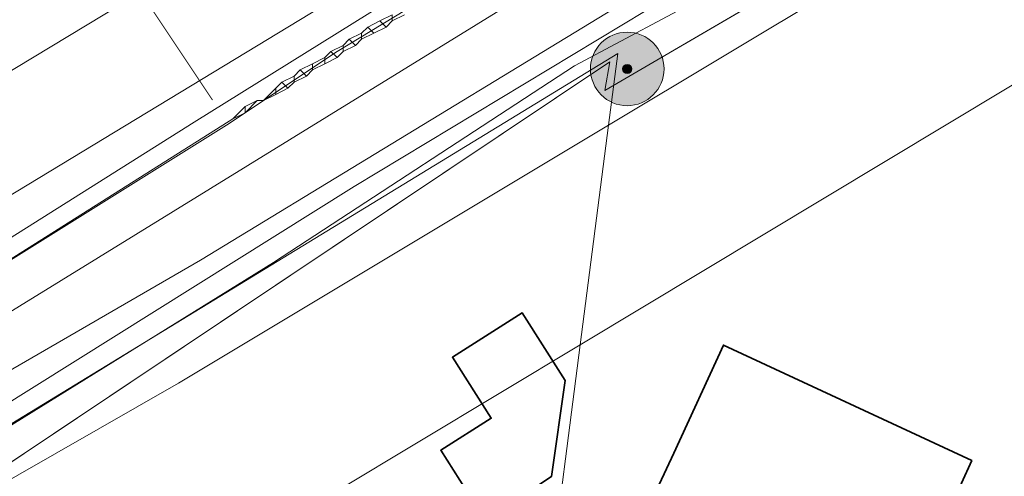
# Model space of a CAD drawing. Header units: metres. Extents: x 163628 to 167855, y 402678 to 405435.
# Tile 348 of 656: x 167369 to 167423, y 404810 to 404835. Entities that reach past the tile are written whole.
import ezdxf

# ---------------------------------------------------------------- set-up
doc = ezdxf.new("R2010")
doc.units = ezdxf.units.M
doc.linetypes.add('X-CA190022.004-UO-TXT_Tekst 1op200$0$AL-TEKENBLADGRENS', pattern=[11.5, 2.5, -1.5, 1, -1.5, 1, -1.5, 2.5])
doc.layers.get('0').update_dxf_attribs({"lineweight": 25})
for name, color, linetype, lineweight in [('X-CA190022.004-UO-BGT_Ondergrond$0$GE_201_SHDHek_Lijn_GEM', 253, 'X-CA190022.004-UO-BGT_Ondergrond$0$Hekwerk', 9), ('X-CA190022.004-UO-BGT_Ondergrond$0$GE_203_VGOHaag_Lijn_GEM', 253, 'X-CA190022.004-UO-BGT_Ondergrond$0$Heg', 9), ('X-CA190022.004-UO-BGT_Ondergrond$0$GE_317_WGDVoetpad_Vlak_GEM', 253, 'Continuous', 9), ('X-CA190022.004-UO-BGT_Ondergrond$0$GE_401_OTDErf_Vlak_GEM', 253, 'Continuous', 9), ('X-CA190022.004-UO-BGT_Ondergrond$0$GE_478_BTDGroenvoorziening_bosplantsoen_GEM', 253, 'Continuous', 9), ('X-CA190022.004-UO-BGT_Ondergrond$0$GE_504_WTDWaterloop_sloot_Vlak_GEM', 253, 'Continuous', 9), ('X-CA190022.004-UO-BGT_Ondergrond$0$GE_523_WTDGreppel_drogesloot_Vlak_GEM', 253, 'Continuous', 9), ('X-CA190022.004-UO-BGT_Ondergrond$0$GE_541_OWTOever_slootkant_Vlak_GEM', 253, 'Continuous', 9), ('X-CA190022.004-UO-BGT_Ondergrond$0$GE_601_PNDgrondvlakpand_Vlak_MV_GEM', 34, 'Continuous', 35), ('X-CA190022.004-UO-DWM_Beplanting$0$B-WE-GR-BOOM-S AFKOMSTIG UIT BGT', 252, 'Continuous', 0), ('X-CA190022.004-UO-KAD_Percelen$0$B-WE-KG-GRENS_PERCEEL-GV', 150, 'Continuous', 9), ('X-CA190022.004-UO-TXT_Tekst 1op200$0$X-XX-AL-TEKENBLADGRENS-G', 7, 'X-CA190022.004-UO-TXT_Tekst 1op200$0$AL-TEKENBLADGRENS', 35)]:
    doc.layers.add(name, color=color, linetype=linetype, lineweight=lineweight)
doc.layers.add('X-CA190022.004-UO-DWM_Beplanting$0$B-WE-GR-BOOM-S AFKOMSTIG UIT BOMENBESTAND GEMEENTE', color=252, linetype='Continuous')
doc.layers.add('X-CA190022.004-UO-DWM_Beplanting$0$N-GV-GR-GRAS-A-200', color=7, linetype='Continuous')
doc.layers.add('X-CA190022.004-UO-KLIC$0$B-OI-KL-DATA_KPN_0000546663_VECT_19O042617-G', color=42, linetype='X-CA190022.004-UO-KLIC$0$1-200 TELEFONIE-KPN', lineweight=0, transparency=0.25)
doc.layers.add('X-CA190022.004-UO-KLIC$0$B-OI-KL-DATA_ZIGGO BV_0000546674_VECT_19O042617-G', color=42, linetype='X-CA190022.004-UO-KLIC$0$1-200 ZIGGO', lineweight=0, transparency=0.25)
doc.styles.add('X-CA190022.004-UO-KLIC$0$NLCS-ISO', font='NLCS-ISO.ttf')
doc.linetypes.add('X-CA190022.004-UO-BGT_Ondergrond$0$Heg', pattern='A,5,-1.5,[2,dgnlstyle-meierijstad.shx,S=0.007937,R=45,X=0,Y=0],-1.5', length=8)
doc.linetypes.add('X-CA190022.004-UO-BGT_Ondergrond$0$Hekwerk', pattern='A,5,-1.5,[2,dgnlstyle-Veghel.shx,S=0.007937,R=0,X=0,Y=0],-1.5', length=8)
doc.linetypes.add('X-CA190022.004-UO-KLIC$0$1-200 TELEFONIE-KPN', pattern='A,1.5,-0.6,["KPN",X-CA190022.004-UO-KLIC$0$NLCS-ISO,S=0.24,R=0,X=-0.5,Y=-0.12],-0.3', length=2.4)
doc.linetypes.add('X-CA190022.004-UO-KLIC$0$1-200 ZIGGO', pattern='A,1.5,-0.6,["ZIGGO",X-CA190022.004-UO-KLIC$0$NLCS-ISO,S=0.24,R=0,X=-0.5,Y=-0.12],-0.5', length=2.6)

# ---------------------------------------------------------------- blocks, each defined once
blk = doc.blocks.new('X-CA190022.004-UO-DWM_Beplanting$0$SGR-BOOM_01-SO')
at = {"linetype": 'ByBlock', "lineweight": 18}
h = blk.add_hatch(color=0, dxfattribs=at)
h.dxf.hatch_style = 1
edge = h.paths.add_edge_path()
edge.add_arc((0, 0), 0.25, 0, 360)
at = {"color": 0, "linetype": 'ByBlock', "lineweight": 18}
for radius in [2, 0.25]:
    blk.add_circle((0, 0), radius, dxfattribs=at)
blk = doc.blocks.new('X-CA190022.004-UO-DWM_Beplanting$0$IMGEOBoom')
at = {"transparency": 33554457}
h = blk.add_hatch(color=256, dxfattribs=at)
h.dxf.hatch_style = 1
edge = h.paths.add_edge_path()
edge.add_arc((0, 0), 100, 0, 360)
edge = h.paths.add_edge_path(flags=17)
edge.add_arc((0, 0), 12.5, 0, 360)
h = blk.add_hatch()
h.set_pattern_fill('ANGLE', color=256)
h.set_pattern_definition([(0, (0, 0), (0, 6.985), [5.08, -1.905]), (90, (0, 0), (-6.985, 4e-16), [5.08, -1.905])])
edge = h.paths.add_edge_path(flags=17)
edge.add_arc((0, 0), 12.5, 0, 360)
at = {"layer": 'X-CA190022.004-UO-DWM_Beplanting$0$N-GV-GR-GRAS-A-200'}
h = blk.add_hatch(color=256, dxfattribs=at)
h.dxf.hatch_style = 1
edge = h.paths.add_edge_path(flags=17)
edge.add_arc((0, 0), 12.5, 0, 360)
at = {"xscale": 50, "yscale": 50, "zscale": 50}
blk.add_blockref('X-CA190022.004-UO-DWM_Beplanting$0$SGR-BOOM_01-SO', (0, 0), dxfattribs=at)

msp = doc.modelspace()

# ---------------------------------------------------------------- linework, layer by layer
at = {"layer": 'X-CA190022.004-UO-BGT_Ondergrond$0$GE_201_SHDHek_Lijn_GEM'}
for p, q in [((167401.053, 404831.375), (167442.266, 404855.472)), ((167357.927, 404803.888), (167401.336, 404832.939)), ((167401.336, 404832.939), (167401.053, 404831.375))]:
    msp.add_line(p, q, dxfattribs=at)
at = {"layer": 'X-CA190022.004-UO-BGT_Ondergrond$0$GE_203_VGOHaag_Lijn_GEM'}
msp.add_line((167383.055, 404822.024), (167399.405, 404832.719), dxfattribs=at)
at = {"layer": 'X-CA190022.004-UO-BGT_Ondergrond$0$GE_317_WGDVoetpad_Vlak_GEM', "flags": 128}
for points in [[(167364.345, 404823.021), (167392.198, 404839.923), (167407.927, 404850), (167429.075, 404863.427), (167433.3, 404866.136), (167443.137, 404872.443), (167449.454, 404876.493), (167472.13, 404891.661), (167484.275, 404900.214), (167485.438, 404898.548), (167471.717, 404888.747), (167444.742, 404870.27), (167443.697, 404869.554), (167434.394, 404864.037)], [(167434.394, 404864.037), (167419.682, 404855.313), (167409.513, 404848.754), (167399.469, 404842.586), (167378.731, 404829.65), (167365.635, 404821.395)]]:
    msp.add_lwpolyline(points, dxfattribs=at)
at = {"layer": 'X-CA190022.004-UO-BGT_Ondergrond$0$GE_401_OTDErf_Vlak_GEM', "flags": 128}
for points in [[(167357.927, 404803.888), (167401.336, 404832.939), (167401.053, 404831.375), (167442.266, 404855.472), (167442.269, 404858.235), (167442.283, 404858.244), (167442.469, 404857.972), (167444.93, 404859.628), (167447.976, 404855.172), (167443.057, 404838.767), (167442.409, 404822.882), (167436.355, 404675.623), (167435.345, 404651.063), (167415.932, 404651.892), (167415.856, 404651.895), (167414.503, 404647.619), (167412.472, 404647.737), (167408.092, 404647.991), (167408.082, 404647.991), (167408.072, 404647.992)], [(167392.135, 404811.798), (167394.884, 404813.543), (167392.776, 404816.862), (167396.57, 404819.27), (167398.902, 404815.596), (167398.153, 404810.365), (167394.552, 404807.99), (167392.135, 404811.798)], [(167411.578, 404805.637), (167411.021, 404804.442), (167408.867, 404805.447), (167408.4, 404804.448), (167402.692, 404807.111), (167404.805, 404811.642), (167407.5, 404817.52), (167421.01, 404811.25), (167419.319, 404807.543), (167417.206, 404803.012), (167411.578, 404805.637)]]:
    msp.add_lwpolyline(points, dxfattribs=at)
at = {"layer": 'X-CA190022.004-UO-BGT_Ondergrond$0$GE_478_BTDGroenvoorziening_bosplantsoen_GEM', "flags": 128}
for points in [[(167413.318, 404864.38), (167421.604, 404868.715), (167429.605, 404872.017), (167433.3, 404866.136), (167429.075, 404863.427), (167407.927, 404850), (167392.198, 404839.923), (167364.345, 404823.021)], [(167439.648, 404863.097), (167363.133, 404815.894), (167321.149, 404792.314), (167313.495, 404788.206), (167284.339, 404772.56), (167224.892, 404743.504), (167225.094, 404744.537), (167225.454, 404745.673), (167226.927, 404746.699), (167230.72, 404748.638), (167253.558, 404759.585), (167271.092, 404768.855), (167289.458, 404778.298), (167311.343, 404790.093), (167329.141, 404799.983), (167348.727, 404811.681), (167365.635, 404821.395), (167378.731, 404829.65), (167399.469, 404842.586), (167409.513, 404848.754), (167419.682, 404855.313), (167434.394, 404864.037), (167439.648, 404863.097)], [(167364.345, 404823.021), (167332.794, 404804.528), (167312.82, 404793.022), (167288.771, 404780.488), (167268.103, 404769.773), (167256.419, 404764.026), (167244.063, 404756.986), (167240.708, 404755.932), (167231.082, 404753.507), (167230.219, 404757.556), (167275.473, 404779.745), (167358.307, 404826.13), (167415.532, 404860.734)], [(167366.995, 404812.057), (167383.055, 404822.024), (167399.405, 404832.719), (167412.008, 404839.444), (167427.55, 404848.998), (167442.269, 404858.235), (167442.266, 404855.472)], [(167442.266, 404855.472), (167401.053, 404831.375), (167401.336, 404832.939), (167357.927, 404803.888)]]:
    msp.add_lwpolyline(points, dxfattribs=at)
at = {"layer": 'X-CA190022.004-UO-BGT_Ondergrond$0$GE_504_WTDWaterloop_sloot_Vlak_GEM', "flags": 128}
msp.add_lwpolyline([(167387.433, 404826.146), (167367.942, 404813.943), (167350.61, 404804.004), (167332.39, 404793.457), (167316.747, 404784.502), (167316.108, 404785.23), (167325.568, 404791.297), (167353.4, 404808.061), (167367.82, 404815.639), (167379.069, 404822.147), (167408.921, 404840.347), (167436.662, 404857.395), (167440.895, 404860.283), (167441.665, 404859.152), (167430.231, 404852.105), (167408.587, 404838.939), (167387.433, 404826.146)], dxfattribs=at)
at = {"layer": 'X-CA190022.004-UO-BGT_Ondergrond$0$GE_523_WTDGreppel_drogesloot_Vlak_GEM', "flags": 128}
msp.add_lwpolyline([(167415.532, 404860.734), (167358.307, 404826.13)], dxfattribs=at)
at = {"layer": 'X-CA190022.004-UO-BGT_Ondergrond$0$GE_541_OWTOever_slootkant_Vlak_GEM', "flags": 128}
for points in [[(167408.921, 404840.347), (167379.069, 404822.147), (167367.82, 404815.639), (167353.4, 404808.061), (167325.568, 404791.297), (167316.108, 404785.23), (167313.495, 404788.206), (167321.149, 404792.314), (167363.133, 404815.894), (167439.648, 404863.097), (167442.965, 404862.503), (167440.523, 404860.828), (167440.895, 404860.283), (167436.662, 404857.395), (167408.921, 404840.347)], [(167383.055, 404822.024), (167366.995, 404812.057), (167356.255, 404805.691), (167318.12, 404783.995), (167317.968, 404783.111), (167316.747, 404784.502), (167332.39, 404793.457), (167350.61, 404804.004), (167367.942, 404813.943), (167387.433, 404826.146), (167408.587, 404838.939), (167430.231, 404852.105), (167441.665, 404859.152), (167442.269, 404858.265), (167442.283, 404858.244), (167442.269, 404858.235), (167427.55, 404848.998), (167412.008, 404839.444), (167399.405, 404832.719), (167383.055, 404822.024)]]:
    msp.add_lwpolyline(points, dxfattribs=at)
at = {"layer": 'X-CA190022.004-UO-BGT_Ondergrond$0$GE_601_PNDgrondvlakpand_Vlak_MV_GEM', "flags": 128}
for points in [[(167398.902, 404815.596), (167398.153, 404810.365), (167394.552, 404807.99), (167392.135, 404811.798), (167394.884, 404813.543), (167392.776, 404816.862), (167396.57, 404819.27), (167398.902, 404815.596)], [(167421.01, 404811.25), (167419.319, 404807.543), (167417.206, 404803.012), (167411.578, 404805.637), (167411.021, 404804.442), (167408.867, 404805.447), (167408.4, 404804.448), (167402.692, 404807.111), (167404.805, 404811.642), (167407.5, 404817.52), (167421.01, 404811.25)]]:
    msp.add_lwpolyline(points, dxfattribs=at)
at = {"layer": 'X-CA190022.004-UO-KAD_Percelen$0$B-WE-KG-GRENS_PERCEEL-GV', "flags": 128}
msp.add_lwpolyline([(167356.106, 404805.491), (167401.757, 404833.385), (167401.257, 404829.497), (167413.747, 404837.004), (167431.016, 404847.239), (167433.834, 404849.08), (167487.321, 404885.389), (167496.811, 404892.05), (167511.6, 404902.389)], dxfattribs=at)
for points in [[(167401.257, 404829.497), (167399.72, 404817.543), (167439.59, 404841.55), (167441.728, 404843.002), (167442.17, 404853.85), (167431.016, 404847.239), (167413.747, 404837.004)], [(167396.2, 404790.18), (167398.399, 404790.238), (167400.9, 404789.735), (167403.231, 404788.839), (167405.217, 404787.683), (167406.687, 404786.526), (167408.097, 404785.085), (167408.246, 404784.883), (167440.91, 404822.94), (167441.728, 404843.002), (167439.59, 404841.55), (167399.72, 404817.543)], [(167401.257, 404829.497), (167401.757, 404833.385), (167356.106, 404805.491), (167358.01, 404803.97), (167362.522, 404806.644), (167377.884, 404815.447)], [(167358.01, 404803.97), (167365.762, 404797.781), (167382.11, 404806.94), (167399.72, 404817.543), (167401.257, 404829.497), (167377.884, 404815.447), (167362.522, 404806.644)], [(167399.72, 404817.543), (167382.11, 404806.94), (167365.762, 404797.781), (167383.95, 404783.26), (167384.909, 404784.655), (167386.15, 404785.983), (167387.574, 404787.175), (167389.099, 404788.187), (167390.7, 404788.97), (167392.12, 404789.514), (167393.868, 404789.944), (167395.314, 404790.132), (167396.2, 404790.18)]]:
    msp.add_lwpolyline(points, close=True, dxfattribs=at)
at = {"layer": 'X-CA190022.004-UO-KLIC$0$B-OI-KL-DATA_KPN_0000546663_VECT_19O042617-G', "flags": 128}
msp.add_lwpolyline([(167511.57, 404915.837), (167500.5, 404908.5), (167498.5, 404906.833), (167482.5, 404895.5), (167463.5, 404882.833), (167414.5, 404850.5), (167386.5, 404833.5), (167380.5, 404829.5), (167359.167, 404816.167), (167332.5, 404801.167), (167327.833, 404798.833), (167322.167, 404795.833)], dxfattribs=at)
at = {"layer": 'X-CA190022.004-UO-KLIC$0$B-OI-KL-DATA_ZIGGO BV_0000546674_VECT_19O042617-G'}
msp.add_line((167389.167, 404834.833), (167387.833, 404834.167), dxfattribs=at)
at = {"layer": 'X-CA190022.004-UO-KLIC$0$B-OI-KL-DATA_ZIGGO BV_0000546674_VECT_19O042617-G', "flags": 128}
for points in [[(167389.5, 404835.5), (167388.833, 404835.167)], [(167389.5, 404835.5), (167389.5, 404835.167)], [(167390.167, 404835.5), (167389.5, 404835.167)], [(167388.167, 404834.833), (167387.833, 404834.5)], [(167388.833, 404835.167), (167388.167, 404834.833)], [(167388.167, 404834.833), (167388.5, 404834.5)], [(167388.833, 404835.167), (167389.167, 404834.833)], [(167389.5, 404835.167), (167389.167, 404834.833)], [(167387.167, 404834.167), (167386.833, 404833.833)], [(167387.833, 404834.5), (167387.167, 404834.167)], [(167387.167, 404834.167), (167387.5, 404833.833)], [(167387.833, 404834.167), (167387.5, 404833.833)], [(167387.833, 404834.5), (167387.833, 404834.167)], [(167386.833, 404833.833), (167386.167, 404833.5)], [(167386.833, 404833.833), (167386.833, 404833.5)], [(167387.5, 404833.833), (167386.833, 404833.5)], [(167385.833, 404833.167), (167385.167, 404832.833)], [(167386.167, 404833.5), (167385.833, 404833.167)], [(167385.833, 404833.167), (167385.833, 404832.833)], [(167386.5, 404833.167), (167385.833, 404832.833)], [(167386.167, 404833.5), (167386.5, 404833.167)], [(167386.833, 404833.5), (167386.5, 404833.167)], [(167385.167, 404832.833), (167384.5, 404832.5)], [(167385.167, 404832.833), (167385.167, 404832.5)], [(167385.833, 404832.833), (167385.167, 404832.5)], [(167384.167, 404832.167), (167383.5, 404831.833)], [(167384.5, 404832.5), (167384.167, 404832.167)], [(167384.167, 404832.167), (167384.167, 404831.833)], [(167384.833, 404832.167), (167384.167, 404831.833)], [(167384.5, 404832.5), (167384.833, 404832.167)], [(167385.167, 404832.5), (167384.833, 404832.167)], [(167383.167, 404831.5), (167382.5, 404830.833)], [(167383.5, 404831.833), (167383.167, 404831.5)], [(167383.167, 404831.5), (167383.167, 404831.167)], [(167383.833, 404831.5), (167383.167, 404831.167)], [(167383.5, 404831.833), (167383.833, 404831.5)], [(167384.167, 404831.833), (167383.833, 404831.5)], [(167383.167, 404831.167), (167382.5, 404830.833)], [(167381.5, 404830.5), (167380.833, 404829.833)], [(167382.167, 404830.833), (167381.5, 404830.167)], [(167382.167, 404830.833), (167381.5, 404830.5)], [(167381.5, 404830.5), (167381.5, 404830.167)], [(167382.167, 404830.833), (167382.5, 404830.833)], [(167381.5, 404830.167), (167380.833, 404829.833)], [(167380.833, 404829.833), (167361.833, 404817.833), (167352.833, 404812.833), (167318.5, 404793.5), (167296.5, 404781.833), (167274.833, 404770.5), (167250.833, 404758.833), (167099.5, 404685.5), (167076.833, 404674.833), (167054.833, 404664.833), (167031.167, 404653.167), (166966.167, 404620.833), (166958.833, 404617.5), (166957.833, 404617.5), (166957.833, 404616.833)]]:
    msp.add_lwpolyline(points, dxfattribs=at)
at = {"layer": 'X-CA190022.004-UO-TXT_Tekst 1op200$0$X-XX-AL-TEKENBLADGRENS-G', "const_width": 0.05, "flags": 128}
msp.add_lwpolyline([(167352.473, 404871.795), (167379.732, 404830.857)], dxfattribs=at)

# ---------------------------------------------------------------- block references
at = {"layer": 'X-CA190022.004-UO-DWM_Beplanting$0$B-WE-GR-BOOM-S AFKOMSTIG UIT BGT', "xscale": 0.02, "yscale": 0.02, "zscale": 0.02}
msp.add_blockref('X-CA190022.004-UO-DWM_Beplanting$0$IMGEOBoom', (167402.275, 404832.553), dxfattribs=at)
at = {"layer": 'X-CA190022.004-UO-DWM_Beplanting$0$B-WE-GR-BOOM-S AFKOMSTIG UIT BOMENBESTAND GEMEENTE', "xscale": 0.02, "yscale": 0.02, "zscale": 0.02}
msp.add_blockref('X-CA190022.004-UO-DWM_Beplanting$0$IMGEOBoom', (167402.275, 404832.553), dxfattribs=at)

doc.saveas('drawing.dxf')
